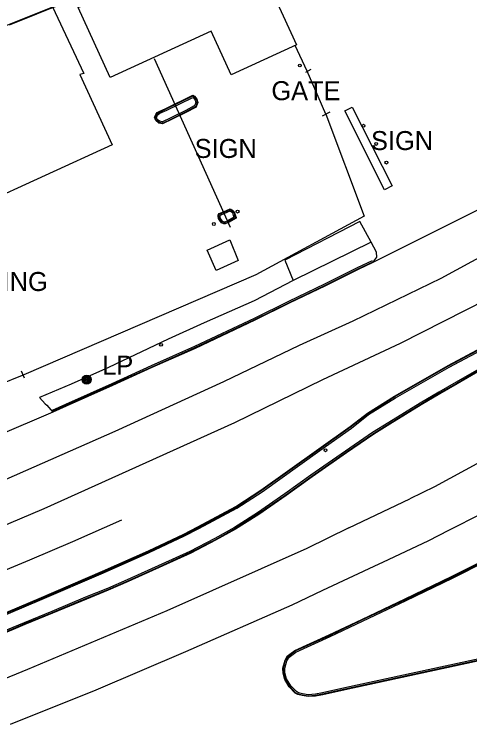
# Model space of a CAD drawing. Extents: x 368532 to 392481, y 10654822 to 10676899.
# Drawn here: x 389794.2 to 389914.3, y 10658960.9 to 10659149 of the extents above; entities that cross this region are included whole.
import ezdxf

# ---------------------------------------------------------------- set-up
doc = ezdxf.new("R2010")
doc.units = 0
for name, color, linetype in [('p_Catenary', 7, 'Continuous'), ('p_dtm sidewalk', 7, 'Continuous'), ('p_road - paved curb', 7, 'Continuous'), ('p_road general road feature', 7, 'Continuous'), ('p_road paint stripe', 7, 'Continuous'), ('p_structure building', 7, 'Continuous'), ('p_structure fence', 7, 'Continuous'), ('p_structure sign', 7, 'Continuous'), ('p_structure unidentified', 7, 'Continuous'), ('p_utility general pole', 7, 'Continuous')]:
    doc.layers.add(name, color=color, linetype=linetype)

msp = doc.modelspace()

# ---------------------------------------------------------------- linework, layer by layer
at = {"layer": 'p_Catenary'}
for points in [[(389790.74, 10659145.47), (389795.14, 10659147.22), (389799.55, 10659148.98), (389803.95, 10659150.74), (389808.35, 10659152.49), (389812.76, 10659154.25), (389817.16, 10659156.01), (389821.56, 10659157.76)], [(389792.99, 10659146.21), (389797.78, 10659148.11), (389802.56, 10659150.01), (389807.34, 10659151.92), (389812.13, 10659153.82), (389816.91, 10659155.73), (389821.69, 10659157.63)]]:
    msp.add_lwpolyline(points, dxfattribs=at)
at = {"layer": 'p_dtm sidewalk'}
msp.add_line((389888.25, 10659088.84), (389867.75, 10659078.76), dxfattribs=at)
at = {"layer": 'p_road - paved curb'}
for p, q in [((389920.99, 10659099.67), (389888.75, 10659083.51)), ((389888.53, 10659083.96), (389884.63, 10659082.09)), ((389888.69, 10659083.65), (389884.78, 10659081.77)), ((389888.75, 10659083.51), (389884.85, 10659081.64)), ((389884.63, 10659082.09), (389875.99, 10659077.82)), ((389884.78, 10659081.77), (389876.14, 10659077.5)), ((389884.85, 10659081.64), (389876.21, 10659077.37)), ((389875.99, 10659077.82), (389866.48, 10659073.22)), ((389876.14, 10659077.5), (389866.63, 10659072.9)), ((389876.21, 10659077.37), (389866.7, 10659072.77)), ((389866.48, 10659073.22), (389857.4, 10659068.74)), ((389866.63, 10659072.9), (389857.55, 10659068.43)), ((389866.7, 10659072.77), (389857.62, 10659068.29)), ((389857.4, 10659068.74), (389841.69, 10659061.34)), ((389857.55, 10659068.43), (389841.84, 10659061.03)), ((389857.62, 10659068.29), (389841.9, 10659060.89)), ((389841.69, 10659061.34), (389830.29, 10659056.26)), ((389841.84, 10659061.03), (389830.43, 10659055.94)), ((389841.9, 10659060.89), (389830.49, 10659055.8)), ((389908.56, 10659056.41), (389919.16, 10659062.02)), ((389908.63, 10659056.28), (389919.23, 10659061.89)), ((389908.8, 10659055.97), (389919.39, 10659061.58)), ((389830.29, 10659056.26), (389819.89, 10659051.57)), ((389830.43, 10659055.94), (389820.03, 10659051.25)), ((389830.49, 10659055.8), (389820.09, 10659051.11)), ((389894.46, 10659048.29), (389908.56, 10659056.41)), ((389894.54, 10659048.16), (389908.63, 10659056.28)), ((389894.72, 10659047.86), (389908.8, 10659055.97)), ((389917.24, 10659055.79), (389910.71, 10659051.96)), ((389917.41, 10659055.48), (389910.88, 10659051.66)), ((389917.48, 10659055.35), (389910.96, 10659051.53)), ((389819.89, 10659051.57), (389807.68, 10659046.12)), ((389820.03, 10659051.25), (389807.83, 10659045.8)), ((389820.09, 10659051.11), (389807.89, 10659045.66)), ((389910.71, 10659051.96), (389906.15, 10659049.35)), ((389910.88, 10659051.66), (389906.32, 10659049.05)), ((389910.96, 10659051.53), (389906.4, 10659048.92)), ((389906.15, 10659049.35), (389901.21, 10659046.4)), ((389887.31, 10659043.82), (389894.46, 10659048.29)), ((389887.4, 10659043.7), (389894.54, 10659048.16)), ((389887.6, 10659043.41), (389894.72, 10659047.86)), ((389906.32, 10659049.05), (389901.39, 10659046.1)), ((389906.4, 10659048.92), (389901.47, 10659045.97)), ((389807.68, 10659046.12), (389804.17, 10659044.53)), ((389807.83, 10659045.8), (389804.32, 10659044.21)), ((389807.89, 10659045.66), (389804.38, 10659044.07)), ((389901.21, 10659046.4), (389892.9, 10659041.33)), ((389901.39, 10659046.1), (389893.08, 10659041.03)), ((389901.47, 10659045.97), (389893.16, 10659040.9)), ((389804.38, 10659044.07), (389768.41, 10659028.73)), ((389882.77, 10659040.29), (389887.31, 10659043.82)), ((389882.86, 10659040.17), (389887.4, 10659043.7)), ((389883.07, 10659039.89), (389887.6, 10659043.41)), ((389874.5, 10659034.41), (389882.77, 10659040.29)), ((389874.59, 10659034.29), (389882.86, 10659040.17)), ((389874.79, 10659034), (389883.07, 10659039.89)), ((389892.9, 10659041.33), (389888.67, 10659038.67)), ((389893.08, 10659041.03), (389888.86, 10659038.38)), ((389893.16, 10659040.9), (389888.94, 10659038.25)), ((389888.67, 10659038.67), (389881.49, 10659033.77)), ((389888.86, 10659038.38), (389881.68, 10659033.48)), ((389888.94, 10659038.25), (389881.77, 10659033.36)), ((389859.23, 10659023.51), (389874.5, 10659034.41)), ((389859.31, 10659023.39), (389874.59, 10659034.29)), ((389859.51, 10659023.1), (389874.79, 10659034)), ((389881.49, 10659033.77), (389872.42, 10659027.42)), ((389881.68, 10659033.48), (389872.62, 10659027.13)), ((389881.77, 10659033.36), (389872.71, 10659027.01)), ((389872.42, 10659027.42), (389865.56, 10659022.51)), ((389872.62, 10659027.13), (389865.76, 10659022.22)), ((389872.71, 10659027.01), (389865.85, 10659022.1)), ((389852.64, 10659019.18), (389859.23, 10659023.51)), ((389852.72, 10659019.05), (389859.31, 10659023.39)), ((389852.9, 10659018.75), (389859.51, 10659023.1)), ((389865.56, 10659022.51), (389858.35, 10659017.54)), ((389865.76, 10659022.22), (389858.55, 10659017.25)), ((389865.85, 10659022.1), (389858.63, 10659017.12)), ((389842.62, 10659013.82), (389852.64, 10659019.18)), ((389842.69, 10659013.69), (389852.72, 10659019.05)), ((389842.85, 10659013.38), (389852.9, 10659018.75)), ((389858.35, 10659017.54), (389852.28, 10659013.68)), ((389858.55, 10659017.25), (389852.46, 10659013.38)), ((389858.63, 10659017.12), (389852.54, 10659013.25)), ((389838.88, 10659011.9), (389842.62, 10659013.82)), ((389838.95, 10659011.77), (389842.69, 10659013.69)), ((389852.28, 10659013.68), (389847.04, 10659010.76)), ((389829.59, 10659007.5), (389838.88, 10659011.9)), ((389829.65, 10659007.36), (389838.95, 10659011.77)), ((389839.1, 10659011.45), (389842.85, 10659013.38)), ((389852.46, 10659013.38), (389847.21, 10659010.45)), ((389852.54, 10659013.25), (389847.28, 10659010.32)), ((389829.8, 10659007.05), (389839.1, 10659011.45)), ((389847.04, 10659010.76), (389840.49, 10659007.37)), ((389847.21, 10659010.45), (389840.64, 10659007.05)), ((389847.28, 10659010.32), (389840.71, 10659006.92)), ((389817.5, 10659002.14), (389829.59, 10659007.5)), ((389817.56, 10659002), (389829.65, 10659007.36)), ((389817.7, 10659001.68), (389829.8, 10659007.05)), ((389840.49, 10659007.37), (389833.13, 10659004.01)), ((389840.64, 10659007.05), (389833.28, 10659003.69)), ((389840.71, 10659006.92), (389833.34, 10659003.55)), ((389909.48, 10659000.74), (389919.2, 10659005.66)), ((389909.55, 10659000.61), (389919.27, 10659005.53)), ((389909.7, 10659000.29), (389919.42, 10659005.21)), ((389833.13, 10659004.01), (389824.01, 10658999.87)), ((389833.28, 10659003.69), (389824.15, 10658999.55)), ((389833.34, 10659003.55), (389824.21, 10658999.41)), ((389800.75, 10658994.95), (389817.5, 10659002.14)), ((389800.81, 10658994.81), (389817.56, 10659002)), ((389800.95, 10658994.49), (389817.7, 10659001.68)), ((389897.27, 10658994.86), (389909.48, 10659000.74)), ((389897.33, 10658994.72), (389909.55, 10659000.61)), ((389897.49, 10658994.41), (389909.7, 10659000.29)), ((389824.01, 10658999.87), (389818.75, 10658997.6)), ((389824.15, 10658999.55), (389818.88, 10658997.28)), ((389824.21, 10658999.41), (389818.94, 10658997.14)), ((389818.75, 10658997.6), (389813.02, 10658995.26)), ((389818.88, 10658997.28), (389813.15, 10658994.94)), ((389818.94, 10658997.14), (389813.21, 10658994.8)), ((389787.34, 10658989.25), (389800.75, 10658994.95)), ((389787.4, 10658989.11), (389800.81, 10658994.81)), ((389813.02, 10658995.26), (389804.11, 10658991.53)), ((389813.15, 10658994.94), (389804.24, 10658991.21)), ((389813.21, 10658994.8), (389804.3, 10658991.07)), ((389885.79, 10658989.44), (389897.27, 10658994.86)), ((389885.85, 10658989.3), (389897.33, 10658994.72)), ((389787.53, 10658988.79), (389800.95, 10658994.49)), ((389886, 10658988.99), (389897.49, 10658994.41)), ((389804.11, 10658991.53), (389796.84, 10658988.56)), ((389804.24, 10658991.21), (389796.97, 10658988.24)), ((389804.3, 10658991.07), (389797.03, 10658988.1)), ((389877.23, 10658985.37), (389885.79, 10658989.44)), ((389877.29, 10658985.23), (389885.85, 10658989.3)), ((389877.44, 10658984.92), (389886, 10658988.99)), ((389796.84, 10658988.56), (389789.22, 10658985.39)), ((389796.97, 10658988.24), (389789.36, 10658985.07)), ((389797.03, 10658988.1), (389789.42, 10658984.93)), ((389868.16, 10658981.25), (389877.23, 10658985.37)), ((389868.24, 10658981.12), (389877.29, 10658985.23)), ((389868.41, 10658980.82), (389877.44, 10658984.92)), ((389928.09, 10658981.49), (389881.35, 10658971.41)), ((389865.58, 10658978.72), (389866.25, 10658979.84)), ((389865.72, 10658978.66), (389866.36, 10658979.74)), ((389866.25, 10658979.84), (389868.16, 10658981.25)), ((389866.36, 10658979.74), (389868.24, 10658981.12)), ((389866.63, 10658979.5), (389868.41, 10658980.82)), ((389928.16, 10658981.15), (389881.43, 10658971.07)), ((389928.19, 10658981), (389881.46, 10658970.92)), ((389864.98, 10658976.62), (389865.58, 10658978.72)), ((389865.13, 10658976.6), (389865.72, 10658978.66)), ((389865.48, 10658976.56), (389866.04, 10658978.52)), ((389866.04, 10658978.52), (389866.63, 10658979.5)), ((389865.05, 10658975.29), (389864.98, 10658976.62)), ((389865.2, 10658975.31), (389865.13, 10658976.6)), ((389865.55, 10658975.37), (389865.48, 10658976.56)), ((389865.52, 10658973.62), (389865.05, 10658975.29)), ((389865.66, 10658973.68), (389865.2, 10658975.31)), ((389865.98, 10658973.82), (389865.55, 10658975.37)), ((389866.69, 10658971.64), (389865.52, 10658973.62)), ((389866.81, 10658971.73), (389865.66, 10658973.68)), ((389867.09, 10658971.94), (389865.98, 10658973.82)), ((389868.27, 10658970), (389866.69, 10658971.64)), ((389868.36, 10658970.12), (389866.81, 10658971.73)), ((389868.58, 10658970.4), (389867.09, 10658971.94)), ((389869.12, 10658970.1), (389868.58, 10658970.4)), ((389881.35, 10658971.41), (389875.42, 10658970.07)), ((389881.43, 10658971.07), (389875.49, 10658969.73)), ((389881.46, 10658970.92), (389875.52, 10658969.58)), ((389868.94, 10658969.63), (389868.27, 10658970)), ((389869, 10658969.77), (389868.36, 10658970.12)), ((389870.06, 10658969.35), (389868.94, 10658969.63)), ((389870.09, 10658969.5), (389869, 10658969.77)), ((389870.16, 10658969.84), (389869.12, 10658970.1)), ((389871.67, 10658969.09), (389870.06, 10658969.35)), ((389871.68, 10658969.24), (389870.09, 10658969.5)), ((389871.7, 10658969.59), (389870.16, 10658969.84)), ((389873.63, 10658969.2), (389871.67, 10658969.09)), ((389873.61, 10658969.35), (389871.68, 10658969.24)), ((389873.57, 10658969.7), (389871.7, 10658969.59)), ((389875.42, 10658970.07), (389873.57, 10658969.7)), ((389875.49, 10658969.73), (389873.61, 10658969.35)), ((389875.52, 10658969.58), (389873.63, 10658969.2))]:
    msp.add_line(p, q, dxfattribs=at)
at = {"layer": 'p_road general road feature'}
for p, q in [((389834.18, 10659124.14), (389841.31, 10659127.6)), ((389834.24, 10659124), (389841.3, 10659127.43)), ((389834.39, 10659123.69), (389841.29, 10659127.04)), ((389841.29, 10659127.04), (389841.42, 10659126.96)), ((389841.3, 10659127.43), (389841.65, 10659127.23)), ((389841.31, 10659127.6), (389841.75, 10659127.35)), ((389841.42, 10659126.96), (389841.89, 10659126.35)), ((389841.65, 10659127.23), (389842.21, 10659126.51)), ((389841.75, 10659127.35), (389842.35, 10659126.58)), ((389841.89, 10659126.35), (389842.06, 10659125.71)), ((389842.21, 10659126.51), (389842.42, 10659125.7)), ((389842.35, 10659126.58), (389842.58, 10659125.69)), ((389841.65, 10659124.78), (389839.4, 10659123.57)), ((389841.89, 10659124.51), (389839.56, 10659123.25)), ((389841.99, 10659124.39), (389839.63, 10659123.12)), ((389841.83, 10659125.02), (389841.65, 10659124.78)), ((389842.06, 10659125.71), (389841.83, 10659125.02)), ((389842.15, 10659124.86), (389841.89, 10659124.51)), ((389842.28, 10659124.79), (389841.99, 10659124.39)), ((389842.42, 10659125.7), (389842.15, 10659124.86)), ((389842.58, 10659125.69), (389842.28, 10659124.79)), ((389831.21, 10659121.79), (389831.53, 10659122.55)), ((389831.53, 10659122.55), (389831.85, 10659123.02)), ((389831.66, 10659122.48), (389831.95, 10659122.9)), ((389831.85, 10659123.02), (389832.4, 10659123.31)), ((389831.95, 10659122.9), (389832.47, 10659123.18)), ((389831.97, 10659122.31), (389832.19, 10659122.64)), ((389832.19, 10659122.64), (389832.62, 10659122.86)), ((389832.4, 10659123.31), (389834.18, 10659124.14)), ((389832.47, 10659123.18), (389834.24, 10659124)), ((389832.62, 10659122.86), (389834.39, 10659123.69)), ((389839.4, 10659123.57), (389835.29, 10659121.57)), ((389839.56, 10659123.25), (389835.44, 10659121.25)), ((389839.63, 10659123.12), (389835.51, 10659121.12)), ((389831.48, 10659120.92), (389831.21, 10659121.79)), ((389831.37, 10659121.78), (389831.66, 10659122.48)), ((389831.61, 10659121.01), (389831.37, 10659121.78)), ((389832.29, 10659120.29), (389831.48, 10659120.92)), ((389832.36, 10659120.43), (389831.61, 10659121.01)), ((389831.74, 10659121.76), (389831.97, 10659122.31)), ((389831.91, 10659121.22), (389831.74, 10659121.76)), ((389832.51, 10659120.75), (389831.91, 10659121.22)), ((389833.23, 10659120.58), (389832.51, 10659120.75)), ((389833.46, 10659120.68), (389833.23, 10659120.58)), ((389835.29, 10659121.57), (389833.46, 10659120.68)), ((389835.44, 10659121.25), (389833.6, 10659120.36)), ((389835.51, 10659121.12), (389833.66, 10659120.22)), ((389833.27, 10659120.06), (389832.29, 10659120.29)), ((389833.26, 10659120.22), (389832.36, 10659120.43)), ((389833.6, 10659120.36), (389833.26, 10659120.22)), ((389833.66, 10659120.22), (389833.27, 10659120.06)), ((389847.98, 10659096.02), (389848.24, 10659096.41)), ((389848.13, 10659095.97), (389848.34, 10659096.29)), ((389848.24, 10659096.41), (389849.5, 10659096.95)), ((389848.34, 10659096.29), (389849.56, 10659096.81)), ((389848.57, 10659096.01), (389849.7, 10659096.49)), ((389849.5, 10659096.95), (389851.11, 10659097.68)), ((389849.56, 10659096.81), (389851.1, 10659097.51)), ((389849.7, 10659096.49), (389851.08, 10659097.11)), ((389851.08, 10659097.11), (389851.47, 10659096.89)), ((389851.1, 10659097.51), (389851.67, 10659097.17)), ((389851.11, 10659097.68), (389851.76, 10659097.29)), ((389851.47, 10659096.89), (389851.76, 10659096.63)), ((389851.67, 10659097.17), (389852.07, 10659096.82)), ((389851.76, 10659097.29), (389852.21, 10659096.9)), ((389851.76, 10659096.63), (389851.93, 10659095.91)), ((389852.07, 10659096.82), (389852.27, 10659096.01)), ((389852.21, 10659096.9), (389852.41, 10659096.06)), ((389847.96, 10659095.7), (389847.98, 10659096.02)), ((389848.01, 10659095.14), (389847.96, 10659095.7)), ((389848.35, 10659094.58), (389848.01, 10659095.14)), ((389848.11, 10659095.7), (389848.13, 10659095.97)), ((389848.16, 10659095.19), (389848.11, 10659095.7)), ((389848.48, 10659094.67), (389848.16, 10659095.19)), ((389848.85, 10659093.97), (389848.35, 10659094.58)), ((389848.46, 10659095.71), (389848.47, 10659095.85)), ((389848.5, 10659095.3), (389848.46, 10659095.71)), ((389848.47, 10659095.85), (389848.57, 10659096.01)), ((389848.94, 10659094.09), (389848.48, 10659094.67)), ((389848.76, 10659094.87), (389848.5, 10659095.3)), ((389849.17, 10659094.37), (389848.76, 10659094.87)), ((389849.56, 10659094.17), (389849.17, 10659094.37)), ((389850.47, 10659094.48), (389849.69, 10659094.18)), ((389852.21, 10659095.48), (389850.47, 10659094.48)), ((389852.53, 10659095.27), (389850.62, 10659094.17)), ((389852.67, 10659095.17), (389850.69, 10659094.03)), ((389851.93, 10659095.91), (389852.21, 10659095.48)), ((389852.27, 10659096.01), (389852.54, 10659095.33)), ((389852.41, 10659096.06), (389852.7, 10659095.35)), ((389852.54, 10659095.33), (389852.53, 10659095.27)), ((389852.7, 10659095.35), (389852.67, 10659095.17)), ((389885.28, 10659094.35), (389865.56, 10659084.1)), ((389888.25, 10659088.84), (389885.28, 10659094.35)), ((389849.45, 10659093.67), (389848.85, 10659093.97)), ((389849.48, 10659093.82), (389848.94, 10659094.09)), ((389849.79, 10659093.68), (389849.45, 10659093.67)), ((389849.76, 10659093.83), (389849.48, 10659093.82)), ((389849.69, 10659094.18), (389849.56, 10659094.17)), ((389850.62, 10659094.17), (389849.76, 10659093.83)), ((389850.69, 10659094.03), (389849.79, 10659093.68)), ((389889.71, 10659086.26), (389888.25, 10659088.84)), ((389888.75, 10659083.51), (389889.81, 10659084.92)), ((389889.81, 10659084.92), (389889.71, 10659086.26)), ((389865.56, 10659084.1), (389867.75, 10659078.76)), ((389867.75, 10659078.76), (389857.42, 10659073.45)), ((389857.42, 10659073.45), (389844.29, 10659067.6)), ((389844.29, 10659067.6), (389834.73, 10659063.28)), ((389834.73, 10659063.28), (389819.07, 10659055.87)), ((389819.07, 10659055.87), (389809.19, 10659051.49)), ((389809.19, 10659051.49), (389800.87, 10659047.9)), ((389800.87, 10659047.9), (389802.37, 10659046.3)), ((389802.37, 10659046.3), (389802.77, 10659045.89)), ((389802.77, 10659045.89), (389804.38, 10659044.07))]:
    msp.add_line(p, q, dxfattribs=at)
at = {"layer": 'p_road paint stripe'}
for p, q in [((389963.38, 10659110.32), (389906.64, 10659079.32)), ((389906.64, 10659079.32), (389883.46, 10659068.04)), ((389924.89, 10659076.87), (389895.95, 10659062.13)), ((389883.46, 10659068.04), (389869.27, 10659061.64)), ((389869.27, 10659061.64), (389849.39, 10659052.06)), ((389895.95, 10659062.13), (389875.47, 10659052.57)), ((389849.39, 10659052.06), (389820.69, 10659038.94)), ((389875.47, 10659052.57), (389852.26, 10659041.28)), ((389852.26, 10659041.28), (389824.42, 10659028.68)), ((389820.69, 10659038.94), (389781.75, 10659021.86)), ((389917.09, 10659030.94), (389904.95, 10659024.4)), ((389824.42, 10659028.68), (389801.99, 10659018.62)), ((389904.95, 10659024.4), (389898.45, 10659021.2)), ((389882.36, 10659013.61), (389898.45, 10659021.2)), ((389801.99, 10659018.62), (389778.76, 10659008.75)), ((389917.38, 10659017.29), (389908.64, 10659012.92)), ((389822.5, 10659015.63), (389809.54, 10659009.9)), ((389882.36, 10659013.61), (389871.31, 10659008.17)), ((389908.64, 10659012.92), (389903.39, 10659010.19)), ((389809.54, 10659009.9), (389798.21, 10659005.04)), ((389903.39, 10659010.19), (389891.25, 10659004.46)), ((389871.31, 10659008.17), (389834.38, 10658991.68)), ((389798.21, 10659005.04), (389783.69, 10658999.02)), ((389891.25, 10659004.46), (389890.26, 10659003.96)), ((389890.26, 10659003.96), (389875.47, 10658997.04)), ((389875.47, 10658997.04), (389867.39, 10658993.23)), ((389867.39, 10658993.23), (389839.33, 10658980.9)), ((389834.38, 10658991.68), (389797.71, 10658976.26)), ((389839.33, 10658980.9), (389815.69, 10658970.75)), ((389797.71, 10658976.26), (389760.78, 10658960.89)), ((389815.69, 10658970.75), (389793.12, 10658961.76))]:
    msp.add_line(p, q, dxfattribs=at)
at = {"layer": 'p_structure building'}
for points in [[(389793.27, 10659174.34), (389812.51, 10659133.38), (389811.49, 10659133.09), (389820.04, 10659114.55), (389784.57, 10659098.4), (389776.35, 10659116.74), (389775.56, 10659116.19), (389773.7, 10659118.73), (389735.21, 10659103.63), (389730.86, 10659124.99), (389733.74, 10659126.24), (389726.23, 10659143.47), (389730.23, 10659145.79), (389728.66, 10659149.16), (389727.69, 10659152.52), (389734.55, 10659154.69), (389736.09, 10659150.78), (389737.29, 10659148.13), (389744.89, 10659151.4), (389745.22, 10659150.51), (389756.94, 10659156.74), (389755.99, 10659158.53), (389758.1, 10659159.48), (389758.83, 10659158.44)], [(389855.51, 10659169.46), (389868.64, 10659140.93), (389851.39, 10659132.99), (389846.09, 10659144.51), (389819.51, 10659132.28), (389811.04, 10659150.7), (389837.68, 10659162.96), (389838.33, 10659161.55)]]:
    msp.add_lwpolyline(points, close=True, dxfattribs=at)
at = {"layer": 'p_structure fence'}
for p, q in [((389871.44, 10659133.98), (389868.23, 10659140.74)), ((389872.35, 10659134.42), (389870.93, 10659133.56)), ((389876.34, 10659122.6), (389871.44, 10659133.98)), ((389875.42, 10659122.21), (389877.46, 10659123.22)), ((389876.34, 10659122.6), (389886.47, 10659095.77)), ((389886.47, 10659095.77), (389857.87, 10659080.24)), ((389857.87, 10659080.24), (389796.7, 10659053.89)), ((389796.05, 10659054.97), (389796.85, 10659053.09)), ((389796.7, 10659053.89), (389768.36, 10659042.57))]:
    msp.add_line(p, q, dxfattribs=at)
at = {"layer": 'p_structure sign'}
for p, q in [((389831.12, 10659137.33), (389851.14, 10659092.79)), ((389881.31, 10659123.46), (389883.3, 10659124.46)), ((389883.3, 10659124.46), (389893.77, 10659103.71)), ((389891.78, 10659102.71), (389881.31, 10659123.46)), ((389893.77, 10659103.71), (389891.78, 10659102.71))]:
    msp.add_line(p, q, dxfattribs=at)
at = {"layer": 'p_structure unidentified'}
for p, q in [((389845.04, 10659086.78), (389851.03, 10659089.53)), ((389851.03, 10659089.53), (389853.24, 10659084.09)), ((389847.39, 10659081.45), (389845.04, 10659086.78)), ((389853.24, 10659084.09), (389847.39, 10659081.45))]:
    msp.add_line(p, q, dxfattribs=at)
for centre in [(389869.47, 10659135.46), (389886.24, 10659119.57), (389889.58, 10659114.76), (389892.28, 10659109.84), (389853.07, 10659096.94), (389846.79, 10659093.67), (389832.89, 10659061.81), (389876.25, 10659034.03)]:
    msp.add_circle(centre, 0.375, dxfattribs=at)
at = {"layer": 'p_utility general pole'}
for radius in [1.19, 0.901, 0.608, 0.337, 0.12]:
    msp.add_circle((389813.28, 10659052.67), radius, dxfattribs=at)

# ---------------------------------------------------------------- texts
at = {"layer": 'p_road general road feature'}
msp.add_text(' PAVED PARKING', height=5, dxfattribs=at).set_placement((389746.56, 10659076.01))
at = {"layer": 'p_structure fence'}
msp.add_text(' GATE', height=5, dxfattribs=at).set_placement((389860.13, 10659126.31))
at = {"layer": 'p_structure sign'}
for p in [(389886.39, 10659113.16), (389839.91, 10659111.08)]:
    msp.add_text(' SIGN', height=5, dxfattribs=at).set_placement(p)
at = {"layer": 'p_utility general pole'}
msp.add_text('LP', height=5, dxfattribs=at).set_placement((389817.4, 10659053.96))

doc.saveas('drawing.dxf')
